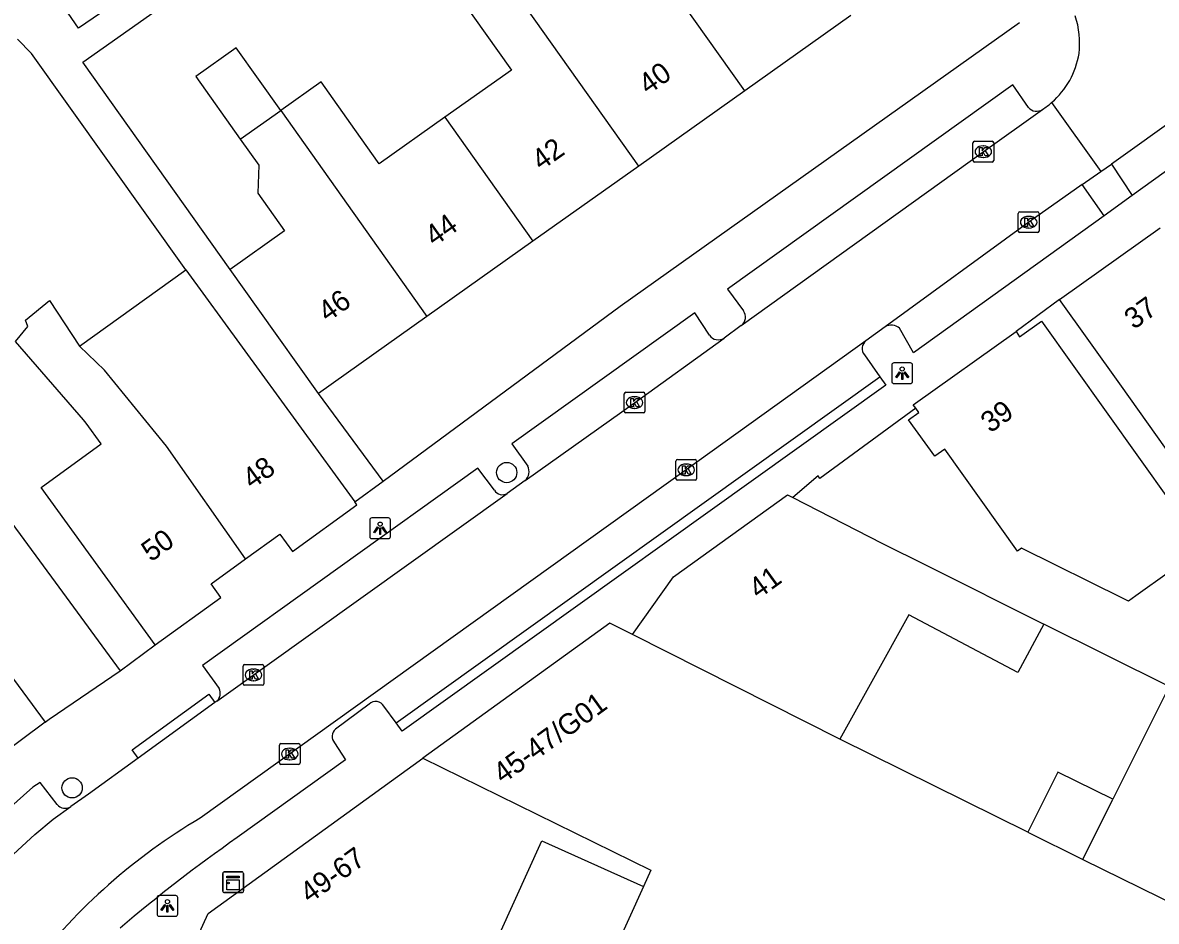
# Model space of a CAD drawing. Extents: x 161882 to 162509, y 381687 to 382379.
# Drawn here: x 162171.9 to 162226.5, y 381854.6 to 381897.9 of the extents above; entities that cross this region are included whole.
import ezdxf

# ---------------------------------------------------------------- set-up
doc = ezdxf.new("R2010")
doc.units = 0
for name, color, linetype in [('IMGEO_Boom', 7, 'Continuous'), ('IMGEO_Kast', 7, 'Continuous'), ('IMGEO_Kolk', 7, 'Continuous'), ('IMGEO_Lichtpunt', 7, 'Continuous'), ('IMGEO_Muur', 7, 'Continuous'), ('IMGEO_Pand', 7, 'Continuous'), ('IMGEO_Pand_nummerreeks', 7, 'Continuous'), ('IMGEO_Parkeervlak_open', 7, 'Continuous'), ('IMGEO_Rijbaan_lokaal_open', 7, 'Continuous'), ('IMGEO_Voetpad_open', 7, 'Continuous')]:
    doc.layers.add(name, color=color, linetype=linetype)

msp = doc.modelspace()

# ---------------------------------------------------------------- linework, layer by layer
at = {"layer": 'IMGEO_Boom'}
for centre in [(162195.219, 381876.245), (162174.279, 381861.047)]:
    msp.add_circle(centre, 0.489, dxfattribs=at)
at = {"layer": 'IMGEO_Kast'}
for p, q in [((162181.612, 381856.998), (162182.453, 381856.998)), ((162182.453, 381856.998), (162181.612, 381856.998)), ((162181.537, 381856.073), (162181.537, 381856.914)), ((162181.537, 381856.914), (162181.537, 381856.073)), ((162182.537, 381856.923), (162182.537, 381856.082)), ((162182.537, 381856.082), (162182.537, 381856.923)), ((162182.462, 381855.998), (162181.621, 381855.998)), ((162181.621, 381855.998), (162182.462, 381855.998))]:
    msp.add_line(p, q, dxfattribs=at)
for points in [[(162181.732, 381856.788), (162182.332, 381856.788), (162182.332, 381856.703), (162181.732, 381856.703), (162181.732, 381856.788)], [(162181.732, 381856.613), (162182.332, 381856.613), (162182.332, 381856.124), (162181.732, 381856.124), (162181.732, 381856.613)]]:
    msp.add_lwpolyline(points, dxfattribs=at)
msp.add_circle((162181.816, 381856.462), 0.0377, dxfattribs=at)
for centre, start, end in [((162181.615, 381856.92), 92.4484, 184.2845), ((162181.615, 381856.92), 92.4484, 184.2845), ((162182.459, 381856.92), 2.4484, 94.2845), ((162182.459, 381856.92), 2.4484, 94.2845), ((162181.615, 381856.076), 182.4484, 274.2845), ((162181.615, 381856.076), 182.4484, 274.2845), ((162182.459, 381856.076), 272.4484, 4.2845), ((162182.459, 381856.076), 272.4484, 4.2845)]:
    msp.add_arc(centre, 0.0779, start, end, dxfattribs=at)
at = {"layer": 'IMGEO_Kolk'}
for p, q in [((162217.682, 381891.288), (162217.682, 381892.14)), ((162217.757, 381892.214), (162218.609, 381892.214)), ((162218.17, 381891.994), (162218.195, 381891.994)), ((162218.683, 381892.14), (162218.683, 381891.288)), ((162218.193, 381891.434), (162218.168, 381891.434)), ((162218.609, 381891.214), (162217.757, 381891.214)), ((162219.868, 381887.889), (162219.868, 381888.741)), ((162219.943, 381888.815), (162220.795, 381888.815)), ((162220.869, 381888.741), (162220.869, 381887.889)), ((162220.356, 381888.595), (162220.381, 381888.595)), ((162220.795, 381887.815), (162219.943, 381887.815)), ((162220.379, 381888.035), (162220.354, 381888.035)), ((162200.88, 381879.193), (162200.88, 381880.045)), ((162200.955, 381880.119), (162201.807, 381880.119)), ((162201.881, 381880.045), (162201.881, 381879.193)), ((162201.368, 381879.899), (162201.393, 381879.899)), ((162201.807, 381879.119), (162200.955, 381879.119)), ((162201.391, 381879.339), (162201.366, 381879.339)), ((162203.369, 381875.95), (162203.369, 381876.802)), ((162203.444, 381876.876), (162204.296, 381876.876)), ((162203.857, 381876.656), (162203.882, 381876.656)), ((162204.37, 381876.802), (162204.37, 381875.95)), ((162204.296, 381875.876), (162203.444, 381875.876)), ((162203.88, 381876.096), (162203.855, 381876.096)), ((162182.517, 381866.065), (162182.517, 381866.917)), ((162182.592, 381866.991), (162183.444, 381866.991)), ((162183.518, 381866.917), (162183.518, 381866.065)), ((162183.005, 381866.771), (162183.03, 381866.771)), ((162183.444, 381865.991), (162182.592, 381865.991)), ((162183.028, 381866.211), (162183.003, 381866.211)), ((162184.266, 381862.252), (162184.266, 381863.104)), ((162184.341, 381863.178), (162185.193, 381863.178)), ((162185.267, 381863.104), (162185.267, 381862.252)), ((162184.754, 381862.958), (162184.779, 381862.958)), ((162185.193, 381862.178), (162184.341, 381862.178)), ((162184.777, 381862.398), (162184.752, 381862.398))]:
    msp.add_line(p, q, dxfattribs=at)
for points in [[(162217.682, 381891.288), (162217.682, 381892.14)], [(162217.757, 381892.214), (162218.609, 381892.214)], [(162218.683, 381892.14), (162218.683, 381891.288)], [(162218.003, 381891.914), (162218.126, 381891.914), (162218.126, 381891.763), (162218.256, 381891.914), (162218.42, 381891.914), (162218.274, 381891.763), (162218.427, 381891.514), (162218.275, 381891.514), (162218.19, 381891.678), (162218.126, 381891.611), (162218.126, 381891.514), (162218.003, 381891.514), (162218.003, 381891.914)], [(162218.609, 381891.214), (162217.757, 381891.214)], [(162219.868, 381887.889), (162219.868, 381888.741)], [(162219.943, 381888.815), (162220.795, 381888.815)], [(162220.869, 381888.741), (162220.869, 381887.889)], [(162220.189, 381888.515), (162220.312, 381888.515), (162220.312, 381888.364), (162220.442, 381888.515), (162220.606, 381888.515), (162220.46, 381888.364), (162220.613, 381888.115), (162220.461, 381888.115), (162220.376, 381888.279), (162220.312, 381888.212), (162220.312, 381888.115), (162220.189, 381888.115), (162220.189, 381888.515)], [(162220.795, 381887.815), (162219.943, 381887.815)], [(162200.88, 381879.193), (162200.88, 381880.045)], [(162200.955, 381880.119), (162201.807, 381880.119)], [(162201.881, 381880.045), (162201.881, 381879.193)], [(162201.201, 381879.819), (162201.324, 381879.819), (162201.324, 381879.668), (162201.454, 381879.819), (162201.618, 381879.819), (162201.472, 381879.668), (162201.625, 381879.419), (162201.473, 381879.419), (162201.388, 381879.583), (162201.324, 381879.516), (162201.324, 381879.419), (162201.201, 381879.419), (162201.201, 381879.819)], [(162201.807, 381879.119), (162200.955, 381879.119)], [(162203.369, 381875.95), (162203.369, 381876.802)], [(162203.444, 381876.876), (162204.296, 381876.876)], [(162204.37, 381876.802), (162204.37, 381875.95)], [(162203.69, 381876.576), (162203.813, 381876.576), (162203.813, 381876.425), (162203.943, 381876.576), (162204.107, 381876.576), (162203.961, 381876.425), (162204.114, 381876.176), (162203.962, 381876.176), (162203.877, 381876.34), (162203.813, 381876.273), (162203.813, 381876.176), (162203.69, 381876.176), (162203.69, 381876.576)], [(162204.296, 381875.876), (162203.444, 381875.876)], [(162182.517, 381866.065), (162182.517, 381866.917)], [(162182.592, 381866.991), (162183.444, 381866.991)], [(162183.518, 381866.917), (162183.518, 381866.065)], [(162182.838, 381866.691), (162182.961, 381866.691), (162182.961, 381866.54), (162183.091, 381866.691), (162183.255, 381866.691), (162183.109, 381866.54), (162183.262, 381866.291), (162183.11, 381866.291), (162183.025, 381866.455), (162182.961, 381866.388), (162182.961, 381866.291), (162182.838, 381866.291), (162182.838, 381866.691)], [(162183.444, 381865.991), (162182.592, 381865.991)], [(162184.266, 381862.252), (162184.266, 381863.104)], [(162184.341, 381863.178), (162185.193, 381863.178)], [(162185.267, 381863.104), (162185.267, 381862.252)], [(162184.587, 381862.878), (162184.71, 381862.878), (162184.71, 381862.727), (162184.84, 381862.878), (162185.004, 381862.878), (162184.858, 381862.727), (162185.011, 381862.478), (162184.859, 381862.478), (162184.774, 381862.642), (162184.71, 381862.575), (162184.71, 381862.478), (162184.587, 381862.478), (162184.587, 381862.878)], [(162185.193, 381862.178), (162184.341, 381862.178)]]:
    msp.add_lwpolyline(points, dxfattribs=at)
for centre, start, end in [((162217.759, 381892.138), 91.552, 178.448), ((162217.759, 381892.138), 91.552, 178.448), ((162218.607, 381892.138), 1.552, 88.448), ((162218.607, 381892.138), 1.552, 88.448), ((162217.759, 381891.29), 181.552, 268.448), ((162217.759, 381891.29), 181.552, 268.448), ((162218.607, 381891.29), 271.552, 358.448), ((162218.607, 381891.29), 271.552, 358.448), ((162219.945, 381888.739), 91.552, 178.448), ((162219.945, 381888.739), 91.552, 178.448), ((162220.793, 381888.739), 1.552, 88.448), ((162220.793, 381888.739), 1.552, 88.448), ((162219.945, 381887.891), 181.552, 268.448), ((162219.945, 381887.891), 181.552, 268.448), ((162220.793, 381887.891), 271.552, 358.448), ((162220.793, 381887.891), 271.552, 358.448), ((162200.957, 381880.043), 91.552, 178.448), ((162200.957, 381880.043), 91.552, 178.448), ((162201.805, 381880.043), 1.552, 88.448), ((162201.805, 381880.043), 1.552, 88.448), ((162200.957, 381879.195), 181.552, 268.448), ((162200.957, 381879.195), 181.552, 268.448), ((162201.805, 381879.195), 271.552, 358.448), ((162201.805, 381879.195), 271.552, 358.448), ((162203.446, 381876.8), 91.552, 178.448), ((162203.446, 381876.8), 91.552, 178.448), ((162204.294, 381876.8), 1.552, 88.448), ((162204.294, 381876.8), 1.552, 88.448), ((162203.446, 381875.952), 181.552, 268.448), ((162203.446, 381875.952), 181.552, 268.448), ((162204.294, 381875.952), 271.552, 358.448), ((162204.294, 381875.952), 271.552, 358.448), ((162182.594, 381866.915), 91.552, 178.448), ((162182.594, 381866.915), 91.552, 178.448), ((162183.442, 381866.915), 1.552, 88.448), ((162183.442, 381866.915), 1.552, 88.448), ((162182.594, 381866.067), 181.552, 268.448), ((162182.594, 381866.067), 181.552, 268.448), ((162183.442, 381866.067), 271.552, 358.448), ((162183.442, 381866.067), 271.552, 358.448), ((162184.343, 381863.102), 91.552, 178.448), ((162184.343, 381863.102), 91.552, 178.448), ((162185.191, 381863.102), 1.552, 88.448), ((162185.191, 381863.102), 1.552, 88.448), ((162184.343, 381862.254), 181.552, 268.448), ((162184.343, 381862.254), 181.552, 268.448), ((162185.191, 381862.254), 271.552, 358.448), ((162185.191, 381862.254), 271.552, 358.448)]:
    msp.add_arc(centre, 0.0765, start, end, dxfattribs=at)
for centre, major_axis, ratio, start_param, end_param in [((162218.169, 381891.714), (-0.387, 0.002), 0.722429, 4.712389, 7.853982), ((162218.194, 381891.714), (-0.39, 0.002), 0.717154, 1.570796, 4.712389), ((162220.355, 381888.315), (-0.387, 0.002), 0.722429, 4.712389, 7.853982), ((162220.38, 381888.315), (-0.39, 0.002), 0.717154, 1.570796, 4.712389), ((162201.367, 381879.619), (-0.387, 0.002), 0.722429, 4.712389, 7.853982), ((162201.392, 381879.619), (-0.39, 0.002), 0.717154, 1.570796, 4.712389), ((162203.856, 381876.376), (-0.387, 0.002), 0.722429, 4.712389, 7.853982), ((162203.881, 381876.376), (-0.39, 0.002), 0.717154, 1.570796, 4.712389), ((162183.004, 381866.491), (-0.387, 0.002), 0.722429, 4.712389, 7.853982), ((162183.029, 381866.491), (-0.39, 0.002), 0.717154, 1.570796, 4.712389), ((162184.753, 381862.678), (-0.387, 0.002), 0.722429, 4.712389, 7.853982), ((162184.778, 381862.678), (-0.39, 0.002), 0.717154, 1.570796, 4.712389)]:
    msp.add_ellipse(centre, major_axis=major_axis, ratio=ratio, start_param=start_param, end_param=end_param, dxfattribs=at)
at = {"layer": 'IMGEO_Lichtpunt'}
for p, q in [((162213.775, 381881.439), (162213.775, 381880.632)), ((162213.775, 381881.439), (162213.775, 381880.632)), ((162214.677, 381881.534), (162213.869, 381881.534)), ((162214.677, 381881.534), (162213.869, 381881.534)), ((162214.771, 381880.632), (162214.771, 381881.439)), ((162214.771, 381880.632), (162214.771, 381881.439)), ((162213.869, 381880.538), (162214.677, 381880.538)), ((162213.869, 381880.538), (162214.677, 381880.538)), ((162188.623, 381873.963), (162188.623, 381873.156)), ((162188.623, 381873.963), (162188.623, 381873.156)), ((162189.525, 381874.058), (162188.717, 381874.058)), ((162189.525, 381874.058), (162188.717, 381874.058)), ((162189.619, 381873.156), (162189.619, 381873.963)), ((162189.619, 381873.156), (162189.619, 381873.963)), ((162188.717, 381873.062), (162189.525, 381873.062)), ((162188.717, 381873.062), (162189.525, 381873.062)), ((162178.374, 381855.762), (162178.374, 381854.955)), ((162178.374, 381855.762), (162178.374, 381854.955)), ((162179.276, 381855.857), (162178.468, 381855.857)), ((162179.276, 381855.857), (162178.468, 381855.857)), ((162179.37, 381854.955), (162179.37, 381855.762)), ((162179.37, 381854.955), (162179.37, 381855.762)), ((162178.468, 381854.861), (162179.276, 381854.861)), ((162178.468, 381854.861), (162179.276, 381854.861))]:
    msp.add_line(p, q, dxfattribs=at)
for points in [[(162214.149, 381881.103), (162214.188, 381881.075), (162214, 381880.813), (162213.962, 381880.84), (162214.149, 381881.103)], [(162214.251, 381881.055), (162214.298, 381881.055), (162214.298, 381880.733), (162214.251, 381880.733), (162214.251, 381881.055)], [(162214.361, 381881.075), (162214.399, 381881.102), (162214.586, 381880.84), (162214.547, 381880.812), (162214.361, 381881.075)], [(162188.997, 381873.627), (162189.036, 381873.599), (162188.848, 381873.337), (162188.81, 381873.364), (162188.997, 381873.627)], [(162189.099, 381873.579), (162189.146, 381873.579), (162189.146, 381873.257), (162189.099, 381873.257), (162189.099, 381873.579)], [(162189.209, 381873.599), (162189.247, 381873.626), (162189.434, 381873.364), (162189.395, 381873.336), (162189.209, 381873.599)], [(162178.748, 381855.426), (162178.787, 381855.398), (162178.599, 381855.136), (162178.561, 381855.163), (162178.748, 381855.426)], [(162178.85, 381855.378), (162178.897, 381855.378), (162178.897, 381855.056), (162178.85, 381855.056), (162178.85, 381855.378)], [(162178.96, 381855.398), (162178.998, 381855.425), (162179.185, 381855.163), (162179.146, 381855.135), (162178.96, 381855.398)]]:
    msp.add_lwpolyline(points, dxfattribs=at)
for centre in [(162214.274, 381881.237), (162189.122, 381873.761), (162178.873, 381855.56)]:
    msp.add_circle(centre, 0.0994, dxfattribs=at)
for centre, start, end in [((162213.869, 381881.439), 90, 180), ((162213.869, 381881.439), 90, 180), ((162214.677, 381881.439), 0, 90), ((162214.677, 381881.439), 0, 90), ((162213.869, 381880.632), 180, 270), ((162213.869, 381880.632), 180, 270), ((162214.677, 381880.632), 270, 0), ((162214.677, 381880.632), 270, 360), ((162188.717, 381873.963), 90, 180), ((162188.717, 381873.963), 90, 180), ((162189.525, 381873.963), 0, 90), ((162189.525, 381873.963), 0, 90), ((162188.717, 381873.156), 180, 270), ((162188.717, 381873.156), 180, 270), ((162189.525, 381873.156), 270, 0), ((162189.525, 381873.156), 270, 360), ((162178.468, 381855.762), 90, 180), ((162178.468, 381855.762), 90, 180), ((162179.276, 381855.762), 0, 90), ((162179.276, 381855.762), 0, 90), ((162178.468, 381854.955), 180, 270), ((162178.468, 381854.955), 180, 270), ((162179.276, 381854.955), 270, 0), ((162179.276, 381854.955), 270, 360)]:
    msp.add_arc(centre, 0.0946, start, end, dxfattribs=at)
at = {"layer": 'IMGEO_Muur'}
msp.add_lwpolyline([(162227.131, 381865.927), (162221.091, 381868.944)], dxfattribs=at)
at = {"layer": 'IMGEO_Pand'}
for points in [[(162178.17, 381900.128), (162174.585, 381897.67), (162171.292, 381902.474)], [(162194.885, 381900.463), (162192.985, 381899.113), (162195.444, 381895.65), (162192.238, 381893.374)], [(162201.583, 381891.024), (162194.885, 381900.463)], [(162206.689, 381894.65), (162202.449, 381900.625)], [(162211.795, 381898.276), (162206.689, 381894.65)], [(162184.329, 381893.698), (162182.182, 381896.724), (162180.235, 381895.341), (162182.383, 381892.316)], [(162192.238, 381893.374), (162189.079, 381891.131), (162187.902, 381892.79), (162186.276, 381895.081), (162184.329, 381893.698)], [(162206.689, 381894.65), (162201.583, 381891.024)], [(162182.383, 381892.316), (162184.329, 381893.698)], [(162184.329, 381893.698), (162191.372, 381883.773)], [(162192.238, 381893.374), (162196.478, 381887.399)], [(162182.383, 381892.316), (162183.269, 381891.068), (162183.222, 381889.708), (162184.511, 381887.894), (162181.899, 381886.04)], [(162201.583, 381891.024), (162196.478, 381887.399)], [(162221.85, 381884.587), (162226.702, 381888.049)], [(162196.478, 381887.399), (162191.372, 381883.773)], [(162174.639, 381882.333), (162179.758, 381886.011)], [(162179.758, 381886.011), (162187.895, 381874.832)], [(162186.145, 381880.061), (162183.25, 381884.138), (162181.899, 381886.04)], [(162178.278, 381867.945), (162172.782, 381875.521), (162175.682, 381877.625), (162174.953, 381878.63), (162174.834, 381878.795), (162171.545, 381882.56), (162172.152, 381883.286), (162172.027, 381883.588), (162173.19, 381884.548), (162174.639, 381882.333)], [(162236.344, 381873.289), (162236.307, 381873.673), (162235.876, 381874.277), (162233.959, 381872.909), (162232.792, 381874.544), (162229.505, 381879.151), (162227.003, 381877.365), (162224.754, 381880.517), (162221.85, 381884.587)], [(162191.372, 381883.773), (162186.145, 381880.061)], [(162219.757, 381883.039), (162219.932, 381882.795), (162220.983, 381883.545), (162228.778, 381872.621), (162225.523, 381870.299), (162225.177, 381870.052), (162225.045, 381870.118), (162224.95, 381870.164), (162220.024, 381872.598), (162219.836, 381872.464), (162216.329, 381877.377), (162215.841, 381877.029), (162214.585, 381878.789), (162215.074, 381879.138), (162214.928, 381879.343)], [(162214.928, 381879.343), (162214.81, 381879.508), (162219.757, 381883.039)], [(162182.635, 381872.084), (162178.829, 381877.515), (162175.845, 381881.19), (162174.639, 381882.333)], [(162168.933, 381877.15), (162171.2, 381874.055), (162173.642, 381870.716), (162176.595, 381866.681)], [(162201.278, 381868.442), (162203.258, 381871.214), (162208.741, 381875.18), (162209.012, 381875.04)], [(162209.012, 381875.04), (162213.292, 381872.838), (162215.453, 381871.759), (162221.091, 381868.944), (162219.842, 381866.613), (162214.594, 381869.388), (162211.275, 381863.392)], [(162182.635, 381872.084), (162184.296, 381873.278), (162184.9, 381872.437), (162187.997, 381874.692), (162187.895, 381874.832)], [(162178.278, 381867.945), (162181.45, 381870.226), (162180.973, 381870.888), (162182.635, 381872.084)], [(162170.693, 381862.513), (162168.29, 381864.451), (162167.194, 381865.56), (162167.706, 381866.247), (162166.625, 381867.135), (162166.397, 381869.331), (162167.982, 381870.977), (162172.99, 381864.214)], [(162201.278, 381868.442), (162200.189, 381868.993), (162191.173, 381862.471)], [(162211.275, 381863.392), (162201.278, 381868.442)], [(162172.99, 381864.214), (162173.176, 381864.352), (162176.595, 381866.681)], [(162228.776, 381865.106), (162227.131, 381865.927), (162224.418, 381860.495)], [(162220.321, 381858.911), (162211.275, 381863.392)], [(162179.207, 381847.165), (162178.376, 381849.609), (162180.837, 381854.994), (162191.173, 381862.471)], [(162191.173, 381862.471), (162202.159, 381857.074), (162201.802, 381856.284)], [(162224.418, 381860.495), (162221.768, 381861.808), (162220.321, 381858.911)], [(162222.972, 381857.598), (162224.418, 381860.495)], [(162220.321, 381858.911), (162222.972, 381857.598)], [(162189.628, 381842.404), (162196.913, 381858.497), (162201.802, 381856.284)], [(162222.972, 381857.598), (162235.949, 381851.214)], [(162201.802, 381856.284), (162194.508, 381840.175)]]:
    msp.add_lwpolyline(points, dxfattribs=at)
at = {"layer": 'IMGEO_Parkeervlak_open'}
for points in [[(162224.359, 381891.116), (162225.354, 381889.595)], [(162224.004, 381888.624), (162222.952, 381890.129)]]:
    msp.add_lwpolyline(points, dxfattribs=at)
at = {"layer": 'IMGEO_Rijbaan_lokaal_open'}
for points in [[(162234.555, 381898.412), (162224.359, 381891.116)], [(162206.52, 381883.338), (162218.181, 381891.71), (162221.037, 381893.752)], [(162221.475, 381894.082), (162223.84, 381890.752)], [(162223.84, 381890.752), (162224.359, 381891.116)], [(162222.952, 381890.129), (162223.84, 381890.752)], [(162222.952, 381890.129), (162220.372, 381888.318), (162213.447, 381883.269)], [(162206.52, 381883.338), (162205.695, 381882.731)], [(162213.447, 381883.269), (162212.528, 381882.597)], [(162196.109, 381875.864), (162201.378, 381879.615), (162205.695, 381882.731)], [(162212.528, 381882.597), (162203.872, 381876.38), (162180.448, 381859.581)], [(162196.109, 381875.864), (162195.238, 381875.244)], [(162181.253, 381865.225), (162195.238, 381875.244)], [(162181.253, 381865.225), (162181.154, 381865.154)], [(162181.154, 381865.154), (162177.47, 381862.483)], [(162177.47, 381862.483), (162175.076, 381860.748), (162174.221, 381860.14)], [(162169.555, 381856.117), (162172.481, 381858.791), (162173.371, 381859.537), (162174.221, 381860.14)]]:
    msp.add_lwpolyline(points, dxfattribs=at)
for centre, radius, start, end in [((162218.505, 381896.928), 4.318, 353.6548, 18.0477), ((162218.85, 381897.1), 4, 311.0118, 350.6616), ((162218.8, 381897.176), 4.09, 303.1514, 310.8392), ((162194.807, 381835.174), 28.317, 120.4684, 142.5601)]:
    msp.add_arc(centre, radius, start, end, dxfattribs=at)
at = {"layer": 'IMGEO_Voetpad_open'}
for points in [[(162273.358, 381925.677), (162274.088, 381924.659), (162225.354, 381889.595)], [(162181.899, 381886.04), (162174.798, 381896.036), (162197.982, 381912.41)], [(162189.26, 381875.839), (162200.679, 381884.262), (162219.928, 381897.942)], [(162179.758, 381886.011), (162172.317, 381896.44), (162171.643, 381897.136)], [(162220.354, 381893.843), (162219.602, 381894.939), (162205.852, 381885.082), (162206.624, 381884.037)], [(162225.354, 381889.595), (162224.004, 381888.624)], [(162224.004, 381888.624), (162214.822, 381882.018), (162214.15, 381883.202)], [(162221.85, 381884.587), (162219.757, 381883.039)], [(162204.993, 381882.873), (162204.28, 381883.952), (162195.47, 381877.637), (162196.233, 381876.562)], [(162212.451, 381881.917), (162213.199, 381880.867)], [(162213.199, 381880.867), (162213.49, 381880.461), (162190.186, 381863.779), (162189.895, 381864.185)], [(162189.895, 381864.185), (162213.199, 381880.867)], [(162189.26, 381875.839), (162186.145, 381880.061)], [(162214.928, 381879.343), (162210.308, 381875.962), (162210.218, 381876.081), (162209.012, 381875.04)], [(162194.635, 381875.39), (162193.827, 381876.453), (162180.57, 381866.951), (162181.366, 381865.831)], [(162187.895, 381874.832), (162189.26, 381875.839)], [(162176.595, 381866.681), (162178.278, 381867.945)], [(162177.47, 381862.483), (162177.177, 381862.887), (162180.861, 381865.558), (162181.154, 381865.154)], [(162188.6, 381865.08), (162186.968, 381863.876)], [(162189.895, 381864.185), (162189.297, 381864.98)], [(162172.99, 381864.214), (162170.693, 381862.513)], [(162186.929, 381863.221), (162187.449, 381862.392), (162182.228, 381858.647)], [(162173.553, 381860.247), (162172.749, 381861.307), (162172.384, 381861.078), (162171.188, 381860.007), (162168.627, 381857.706), (162169.576, 381856.681)]]:
    msp.add_lwpolyline(points, dxfattribs=at)
for centre, radius, start, end in [((162220.748, 381894.191), 0.526, 221.4831, 303.3386), ((162206.22, 381883.74), 0.502, 306.7493, 36.3255), ((162213.754, 381882.774), 0.583, 47.2894, 121.8222), ((162205.413, 381883.141), 0.498, 212.5695, 304.5596), ((162212.811, 381882.221), 0.471, 126.9058, 220.1734), ((162195.719, 381876.293), 0.58, 312.2775, 27.5755), ((162195.008, 381875.612), 0.434, 210.7234, 302.0552), ((162180.908, 381865.603), 0.512, 312.3929, 26.4819), ((162188.912, 381864.775), 0.436, 27.9803, 135.6905), ((162187.25, 381863.531), 0.446, 129.2703, 223.9147), ((162173.949, 381860.583), 0.52, 220.3046, 301.4948), ((162227.388, 381794.436), 78.501, 125.11899, 130.32212)]:
    msp.add_arc(centre, radius, start, end, dxfattribs=at)

# ---------------------------------------------------------------- texts
at = {"layer": 'IMGEO_Pand_nummerreeks'}
for s, rotation, p in [('40', 35.3799, (162202.028, 381894.431)), ('42', 35.3799, (162196.877, 381890.773)), ('44', 35.3801, (162191.732, 381887.12)), ('46', 35.3801, (162186.585, 381883.465)), ('37', 35.5062, (162225.434, 381883.114)), ('39', 35.5177, (162218.516, 381878.123)), ('48', 35.7199, (162182.946, 381875.411)), ('50', 35.7296, (162178.079, 381871.91)), ('41', 35.8786, (162207.344, 381870.12)), ('45-47/G01', 35.8786, (162195.028, 381861.211)), ('49-67', 35.6838, (162185.719, 381855.45))]:
    msp.add_text(s, height=1, rotation=rotation, dxfattribs=at).set_placement(p)

doc.saveas('drawing.dxf')
